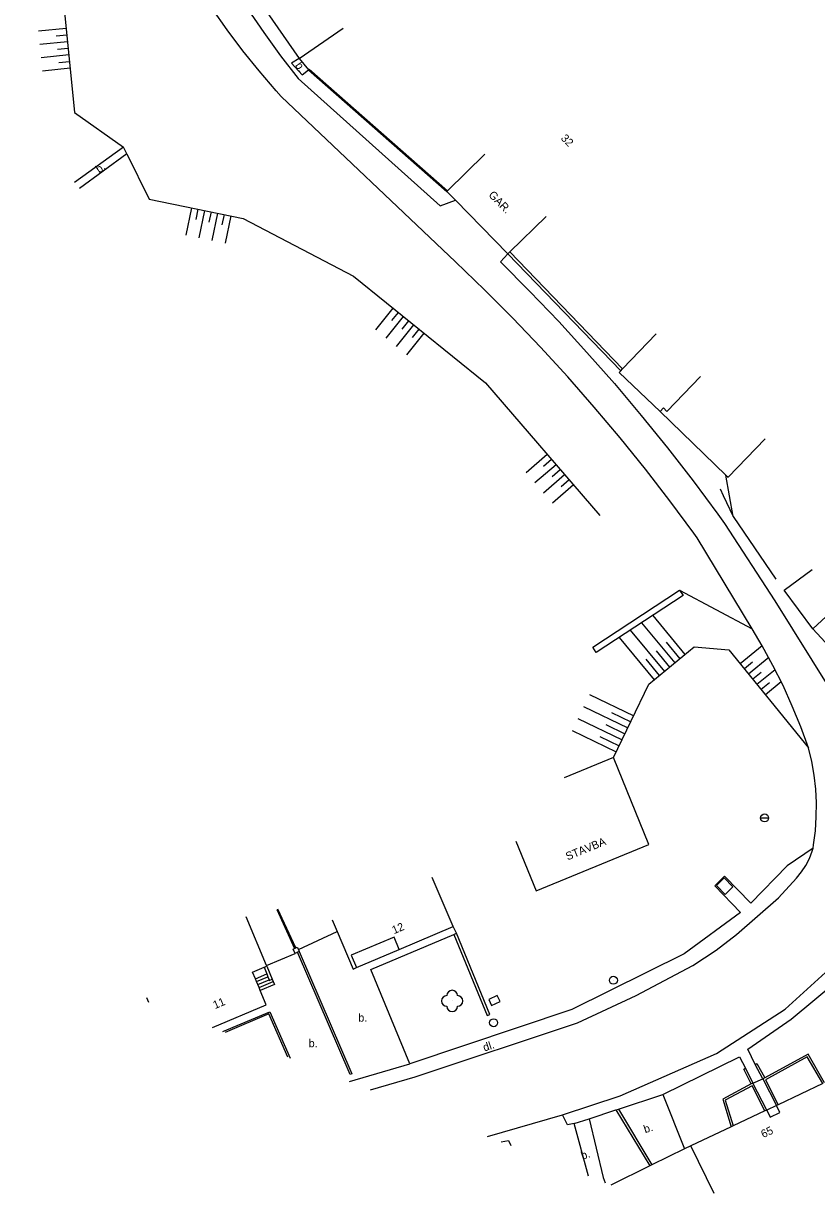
# Model space of a CAD drawing. Extents: x -582162 to -561283, y -1187583 to -1183539.
# Drawn here: x -571243.1 to -571168.8, y -1185115.7 to -1185006.1 of the extents above; entities that cross this region are included whole.
import ezdxf

# ---------------------------------------------------------------- set-up
doc = ezdxf.new("R2010")
doc.units = 0
for name, color, linetype in [('Vrstva 1', 7, 'Continuous'), ('Vrstva 10', 7, 'Continuous'), ('Vrstva 11', 7, 'Continuous'), ('Vrstva 12', 7, 'Continuous'), ('Vrstva 14', 7, 'Continuous'), ('Vrstva 4', 7, 'Continuous'), ('Vrstva 6', 7, 'Continuous'), ('Vrstva 9', 7, 'Continuous')]:
    doc.layers.add(name, color=color, linetype=linetype)

# ---------------------------------------------------------------- blocks, each defined once
blk = doc.blocks.new('1.079')
at = {"layer": 'Vrstva 1'}
for radius in [0.75, 0.001]:
    blk.add_circle((0, -0.001), radius, dxfattribs=at)
blk = doc.blocks.new('3.130')
at = {"layer": 'Vrstva 1'}
blk.add_circle((0, 0), 0.001, dxfattribs=at)
for centre, start, end in [((-1, 0), 90, 270), ((0, 1), 0, 180), ((1, 0), 270, 90), ((0, -1), 180, 360)]:
    blk.add_arc(centre, 1, start, end, dxfattribs=at)
blk = doc.blocks.new('8.110')
at = {"layer": 'Vrstva 1'}
blk.add_line((-0.75, 0), (0.75, 0), dxfattribs=at)
blk.add_circle((0, 0), 0.75, dxfattribs=at)

msp = doc.modelspace()

# ---------------------------------------------------------------- linework, layer by layer
at = {"layer": 'Vrstva 10'}
for points in [[(-571225.05, -1185000), (-571224.95, -1185000.17), (-571223.56, -1185002.47), (-571222.11, -1185004.74), (-571220.59, -1185006.96), (-571219.01, -1185009.13), (-571217.36, -1185011.26), (-571204.05, -1185023.2), (-571202.64, -1185022.67)], [(-571169.13, -1185083.37), (-571169.08, -1185083.05), (-571168.91, -1185081.76), (-571168.82, -1185080.45), (-571168.81, -1185079.14), (-571168.88, -1185077.84), (-571169.03, -1185076.54), (-571169.25, -1185075.25), (-571169.56, -1185073.98), (-571170.28, -1185072), (-571171.07, -1185070.06), (-571171.94, -1185068.14), (-571172.88, -1185066.26), (-571173.88, -1185064.42), (-571174.84, -1185062.81), (-571179.97, -1185054.3), (-571180.29, -1185053.86), (-571182.53, -1185050.83), (-571184.83, -1185047.85), (-571187.19, -1185044.92), (-571189.62, -1185042.04), (-571192.11, -1185039.21), (-571194.65, -1185036.44), (-571197.26, -1185033.72), (-571199.92, -1185031.06), (-571202.64, -1185028.45), (-571218.96, -1185012.93), (-571219.43, -1185012.41), (-571221.02, -1185010.55), (-571222.55, -1185008.65), (-571224.01, -1185006.7), (-571225.41, -1185004.7)], [(-571217.27, -1185009.38), (-571217.98, -1185009.81), (-571216.99, -1185010.91), (-571216.4, -1185010.46)], [(-571233.42, -1185018.31), (-571233.73, -1185017.68), (-571238.31, -1185021.01)], [(-571197.71, -1185027.68), (-571198.4, -1185028.45), (-571195.65, -1185031.22), (-571192.95, -1185034.04), (-571190.31, -1185036.92), (-571187.74, -1185039.85), (-571185.22, -1185042.84), (-571182.76, -1185045.87), (-571180.37, -1185048.96), (-571178.04, -1185052.09), (-571177.43, -1185052.94), (-571172.7, -1185060.19), (-571167.59, -1185068.4), (-571166.74, -1185069.76), (-571165.82, -1185071.07), (-571164.83, -1185072.34), (-571164.32, -1185072.95)], [(-571210.6, -1185106.03), (-571206.4, -1185104.8), (-571191.2, -1185099.74), (-571185.7, -1185097.19), (-571180.39, -1185094.36), (-571178.19, -1185092.94), (-571176.31, -1185091.46), (-571172.37, -1185088.02), (-571170.67, -1185086.17), (-571170.2, -1185085.6), (-571169.8, -1185084.99), (-571169.47, -1185084.33), (-571169.21, -1185083.64), (-571169.13, -1185083.37)], [(-571169.13, -1185083.37), (-571171.55, -1185085.04), (-571174.95, -1185088.52), (-571177.41, -1185085.99), (-571178.34, -1185086.9), (-571175.91, -1185089.39), (-571181.19, -1185093.29), (-571191.72, -1185098.5), (-571206.89, -1185103.57)], [(-571192.61, -1185108.36), (-571187.21, -1185106.57), (-571178.16, -1185102.62), (-571171.74, -1185098.47), (-571161.08, -1185088.79), (-571160.39, -1185088.05), (-571159.76, -1185087.27), (-571159.19, -1185086.43), (-571158.69, -1185085.55), (-571158.44, -1185085.04)], [(-571178.16, -1185086.86), (-571177.35, -1185087.7), (-571176.63, -1185087.01), (-571177.44, -1185086.16), (-571178.16, -1185086.86)], [(-571202.52, -1185091.35), (-571202.85, -1185090.71)], [(-571202.77, -1185091.46), (-571202.52, -1185091.35)], [(-571206.89, -1185103.57), (-571210.55, -1185094.74), (-571202.77, -1185091.46)], [(-571217.65, -1185093.23), (-571217.84, -1185092.83), (-571217.7, -1185092.76)], [(-571217.7, -1185092.76), (-571217.6, -1185092.72)], [(-571217.42, -1185093.13), (-571217.65, -1185093.23)], [(-571217.6, -1185092.72), (-571217.46, -1185092.65), (-571217.35, -1185092.88)], [(-571217.27, -1185093.06), (-571217.42, -1185093.13)], [(-571217.35, -1185092.88), (-571217.27, -1185093.06)], [(-571220.56, -1185094.53), (-571220.31, -1185095.16)], [(-571220.29, -1185094.42), (-571219.79, -1185095.65)], [(-571221.38, -1185095.61), (-571220.31, -1185095.16)], [(-571221.27, -1185095.88), (-571220.2, -1185095.44)], [(-571221.15, -1185096.16), (-571220.09, -1185095.71)], [(-571220.31, -1185095.16), (-571220.2, -1185095.44)], [(-571220.2, -1185095.44), (-571220.09, -1185095.71)], [(-571220.09, -1185095.71), (-571220.07, -1185095.76), (-571219.79, -1185095.65)], [(-571219.79, -1185095.65), (-571219.7, -1185095.88)], [(-571174.54, -1185103.65), (-571175.25, -1185102.21), (-571171.18, -1185099.41), (-571166.74, -1185095.72)], [(-571221.03, -1185096.44), (-571219.7, -1185095.88)], [(-571219.7, -1185095.88), (-571219.59, -1185096.16), (-571220.92, -1185096.71)], [(-571199.51, -1185097.56), (-571199.24, -1185098.12), (-571198.44, -1185097.73), (-571198.72, -1185097.17), (-571199.51, -1185097.56)], [(-571183.2, -1185106.44), (-571176.02, -1185102.94), (-571175.46, -1185104)], [(-571212.57, -1185105.25), (-571206.89, -1185103.57)], [(-571174.76, -1185105.39), (-571173.82, -1185104.99)], [(-571187.37, -1185107.83), (-571183.2, -1185106.44)], [(-571183.2, -1185106.44), (-571181.18, -1185111.55)], [(-571187.59, -1185107.9), (-571187.37, -1185107.83)], [(-571199.62, -1185110.38), (-571192.61, -1185108.36)], [(-571191.51, -1185109.18), (-571192.14, -1185109.31), (-571192.61, -1185108.36)], [(-571191.51, -1185109.18), (-571190.09, -1185108.72)], [(-571190.09, -1185108.72), (-571187.59, -1185107.9)], [(-571190.09, -1185108.72), (-571188.78, -1185114.24), (-571188.59, -1185114.74)], [(-571190.17, -1185114.11), (-571191.51, -1185109.18)]]:
    msp.add_lwpolyline(points, dxfattribs=at)
at = {"layer": 'Vrstva 12'}
for points in [[(-571241.71, -1185006.8), (-571239.11, -1185006.54)], [(-571241.58, -1185008.04), (-571238.99, -1185007.78)], [(-571240.04, -1185007.26), (-571239.05, -1185007.16)], [(-571241.45, -1185009.29), (-571238.86, -1185009.02)], [(-571239.92, -1185008.5), (-571238.93, -1185008.4)], [(-571239.79, -1185009.75), (-571238.8, -1185009.65)], [(-571241.33, -1185010.53), (-571238.74, -1185010.27)], [(-571227.86, -1185025.93), (-571227.34, -1185023.38)], [(-571226.93, -1185024.48), (-571226.73, -1185023.5)], [(-571226.64, -1185026.18), (-571226.11, -1185023.63)], [(-571225.7, -1185024.73), (-571225.5, -1185023.75)], [(-571225.41, -1185026.43), (-571224.89, -1185023.88)], [(-571224.48, -1185024.98), (-571224.28, -1185024)], [(-571224.19, -1185026.68), (-571223.66, -1185024.13)], [(-571210.1, -1185034.8), (-571208.46, -1185032.77)], [(-571208.6, -1185033.94), (-571207.98, -1185033.17)], [(-571209.13, -1185035.59), (-571207.49, -1185033.56)], [(-571208.16, -1185036.37), (-571206.52, -1185034.35)], [(-571207.63, -1185034.73), (-571207, -1185033.95)], [(-571207.18, -1185037.16), (-571205.55, -1185035.13)], [(-571206.66, -1185035.51), (-571206.03, -1185034.74)], [(-571196, -1185048.17), (-571194.03, -1185046.47)], [(-571195.19, -1185049.12), (-571193.21, -1185047.42)], [(-571194.38, -1185047.59), (-571193.62, -1185046.94)], [(-571194.37, -1185050.07), (-571192.4, -1185048.36)], [(-571193.56, -1185048.54), (-571192.81, -1185047.89)], [(-571193.55, -1185051.01), (-571191.58, -1185049.31)], [(-571192.74, -1185049.49), (-571191.99, -1185048.84)], [(-571184.15, -1185061.57), (-571181.13, -1185065.22)], [(-571185.2, -1185062.26), (-571182.09, -1185066.02)], [(-571187.3, -1185063.64), (-571184.01, -1185067.61)], [(-571186.25, -1185062.95), (-571183.05, -1185066.82)], [(-571183.84, -1185064.88), (-571182.57, -1185066.42)], [(-571182.88, -1185064.08), (-571181.61, -1185065.62)], [(-571173.88, -1185064.41), (-571175.96, -1185066.09)], [(-571184.8, -1185065.68), (-571183.53, -1185067.21)], [(-571174.79, -1185065.95), (-571175.56, -1185066.58)], [(-571173.27, -1185065.52), (-571175.17, -1185067.07)], [(-571174, -1185066.92), (-571174.78, -1185067.55)], [(-571172.67, -1185066.65), (-571174.38, -1185068.04)], [(-571173.22, -1185067.89), (-571173.99, -1185068.52)], [(-571172.1, -1185067.8), (-571173.59, -1185069.01)], [(-571190.08, -1185068.96), (-571185.93, -1185070.97)], [(-571190.62, -1185070.09), (-571186.47, -1185072.09)], [(-571191.16, -1185071.22), (-571187.02, -1185073.22)], [(-571188, -1185070.66), (-571186.2, -1185071.53)], [(-571191.71, -1185072.34), (-571187.56, -1185074.34)], [(-571188.54, -1185071.79), (-571186.75, -1185072.66)], [(-571189.09, -1185072.91), (-571187.29, -1185073.78)]]:
    msp.add_lwpolyline(points, dxfattribs=at)
at = {"layer": 'Vrstva 4'}
for points in [[(-571223.78, -1185000), (-571217.27, -1185009.38)], [(-571217.27, -1185009.38), (-571213.16, -1185006.53)], [(-571233.42, -1185018.31), (-571237.87, -1185021.55)], [(-571199.88, -1185018.35), (-571203.37, -1185021.79)], [(-571203.37, -1185021.79), (-571203.44, -1185021.86)], [(-571203.44, -1185021.86), (-571202.64, -1185022.67)], [(-571202.64, -1185022.67), (-571197.71, -1185027.68)], [(-571197.53, -1185027.51), (-571194.14, -1185024.18)], [(-571197.71, -1185027.68), (-571197.53, -1185027.51)], [(-571179.67, -1185039.17), (-571182.83, -1185042.45), (-571183.15, -1185042.13), (-571183.46, -1185042.46)], [(-571183.46, -1185042.46), (-571177.29, -1185048.41)], [(-571177.29, -1185048.41), (-571177.07, -1185048.62), (-571173.6, -1185045.02)], [(-571169.14, -1185062.81), (-571171.83, -1185059.19), (-571169.21, -1185057.25)], [(-571166.66, -1185060.52), (-571169.14, -1185062.81)], [(-571169.14, -1185062.81), (-571165.26, -1185067.01), (-571160.68, -1185061.84)], [(-571196.96, -1185082.73), (-571195.06, -1185087.36), (-571184.51, -1185083.03), (-571187.82, -1185074.88), (-571192.46, -1185076.77)], [(-571202.85, -1185090.71), (-571204.81, -1185086.11)], [(-571220.32, -1185094.36), (-571222.23, -1185089.81)], [(-571214.17, -1185090.1), (-571213.71, -1185091.19)], [(-571213.71, -1185091.19), (-571212.22, -1185094.7), (-571211.9, -1185094.56)], [(-571207.89, -1185092.86), (-571202.85, -1185090.71)], [(-571207.89, -1185092.86), (-571208.38, -1185091.71), (-571212.39, -1185093.41), (-571211.9, -1185094.56)], [(-571211.9, -1185094.56), (-571207.89, -1185092.86)], [(-571221.38, -1185095.61), (-571221.64, -1185094.99), (-571220.56, -1185094.53)], [(-571220.56, -1185094.53), (-571220.29, -1185094.42)], [(-571220.29, -1185094.42), (-571220.32, -1185094.36)], [(-571221.27, -1185095.88), (-571221.38, -1185095.61)], [(-571225.39, -1185100.18), (-571220.35, -1185098.06), (-571220.92, -1185096.71)], [(-571221.15, -1185096.16), (-571221.27, -1185095.88)], [(-571221.03, -1185096.44), (-571221.15, -1185096.16)], [(-571220.92, -1185096.71), (-571221.03, -1185096.44)], [(-571231.58, -1185097.36), (-571231.39, -1185097.8)], [(-571168.2, -1185105.43), (-571172.4, -1185107.41)], [(-571172.55, -1185107.48), (-571173.47, -1185107.91)], [(-571173.47, -1185107.91), (-571173.15, -1185108.58), (-571172.23, -1185108.14), (-571172.55, -1185107.48)], [(-571172.4, -1185107.41), (-571172.55, -1185107.48)], [(-571173.64, -1185107.99), (-571176.62, -1185109.39)], [(-571173.47, -1185107.91), (-571173.64, -1185107.99)], [(-571176.8, -1185109.48), (-571180.59, -1185111.26)], [(-571176.62, -1185109.39), (-571176.8, -1185109.48)], [(-571181.18, -1185111.55), (-571184.22, -1185113.05)], [(-571180.59, -1185111.26), (-571181.18, -1185111.55)], [(-571178.38, -1185115.74), (-571180.59, -1185111.26)], [(-571184.42, -1185113.15), (-571188.06, -1185114.95)], [(-571184.22, -1185113.05), (-571184.42, -1185113.15)]]:
    msp.add_lwpolyline(points, dxfattribs=at)
at = {"layer": 'Vrstva 9'}
for points in [[(-571243.11, -1185000), (-571241.23, -1185001.24), (-571239.33, -1185004.41), (-571238.32, -1185014.43), (-571233.73, -1185017.68)], [(-571217.27, -1185009.38), (-571216.4, -1185010.46)], [(-571216.4, -1185010.46), (-571216.33, -1185010.38), (-571203.37, -1185021.79)], [(-571216.4, -1185010.46), (-571203.44, -1185021.86)], [(-571233.42, -1185018.31), (-571231.32, -1185022.56), (-571222.52, -1185024.37), (-571212.18, -1185029.77), (-571199.82, -1185039.76), (-571189.09, -1185052.2)], [(-571187.14, -1185038.65), (-571197.71, -1185027.68)], [(-571186.97, -1185038.47), (-571197.53, -1185027.51)], [(-571186.97, -1185038.47), (-571183.82, -1185035.19)], [(-571183.46, -1185042.46), (-571187.28, -1185038.8), (-571187.14, -1185038.65)], [(-571187.14, -1185038.65), (-571186.97, -1185038.47)], [(-571176.6, -1185052.3), (-571177.29, -1185048.41)], [(-571177.83, -1185049.69), (-571177.56, -1185050.32), (-571176.6, -1185052.3)], [(-571176.6, -1185052.3), (-571172.61, -1185058.16)], [(-571189.77, -1185064.55), (-571181.63, -1185059.2), (-571181.3, -1185059.7), (-571189.44, -1185065.05), (-571189.77, -1185064.55)], [(-571181.63, -1185059.2), (-571174.84, -1185062.81)], [(-571187.82, -1185074.88), (-571184.51, -1185068.02), (-571180.27, -1185064.51), (-571177.02, -1185064.79), (-571169.56, -1185073.98)], [(-571219.38, -1185089.13), (-571217.7, -1185092.76)], [(-571217.6, -1185092.72), (-571219.28, -1185089.08)], [(-571217.35, -1185092.88), (-571213.71, -1185091.19)], [(-571202.77, -1185091.46), (-571199.65, -1185099.06), (-571199.4, -1185098.96), (-571202.52, -1185091.35)], [(-571220.32, -1185094.36), (-571217.65, -1185093.23)], [(-571217.27, -1185093.06), (-571212.34, -1185104.52), (-571212.49, -1185104.59), (-571217.42, -1185093.13)], [(-571224.42, -1185100.56), (-571220.03, -1185098.71), (-571218.13, -1185103.05)], [(-571218.34, -1185102.97), (-571220.11, -1185098.91), (-571224.21, -1185100.65)], [(-571168.04, -1185105.36), (-571169.6, -1185102.69), (-571173.66, -1185104.9)], [(-571168.2, -1185105.43), (-571169.67, -1185102.93), (-571173.58, -1185105.07), (-571172.4, -1185107.41)], [(-571174.92, -1185105.47), (-571175.62, -1185104.08), (-571175.46, -1185104)], [(-571175.46, -1185104), (-571174.76, -1185105.39)], [(-571174.54, -1185103.65), (-571174.38, -1185103.56), (-571173.66, -1185104.9)], [(-571173.82, -1185104.99), (-571174.54, -1185103.65)], [(-571174.92, -1185105.47), (-571177.57, -1185106.9), (-571176.8, -1185109.48)], [(-571173.64, -1185107.99), (-571174.84, -1185105.64), (-571177.35, -1185106.99), (-571176.62, -1185109.39)], [(-571174.76, -1185105.39), (-571174.92, -1185105.47)], [(-571173.47, -1185107.91), (-571174.76, -1185105.39)], [(-571173.66, -1185104.9), (-571173.82, -1185104.99)], [(-571173.82, -1185104.99), (-571172.55, -1185107.48)], [(-571187.37, -1185107.83), (-571184.22, -1185113.05)], [(-571187.59, -1185107.9), (-571184.42, -1185113.15)], [(-571198.34, -1185110.88), (-571197.65, -1185110.75), (-571197.43, -1185111.24)]]:
    msp.add_lwpolyline(points, dxfattribs=at)

# ---------------------------------------------------------------- block references
at = {"layer": 'Vrstva 1', "xscale": 0.5, "yscale": 0.5}
msp.add_blockref('1.079', (-571187.83, -1185095.75), dxfattribs=at)
at = {"layer": 'Vrstva 1', "xscale": 0.5, "yscale": 0.5, "rotation": 90}
msp.add_blockref('1.079', (-571199.06, -1185099.73), dxfattribs=at)
at = {"layer": 'Vrstva 11', "xscale": 0.5, "yscale": 0.5}
msp.add_blockref('3.130', (-571202.94, -1185097.69), dxfattribs=at)
at = {"layer": 'Vrstva 9', "xscale": 0.5, "yscale": 0.5}
msp.add_blockref('8.110', (-571173.67, -1185080.54), dxfattribs=at)

# ---------------------------------------------------------------- texts
at = {"layer": 'Vrstva 14'}
for s, rotation, p in [('b.', 304.774, (-571217.68, -1185010.03)), ('b.', 36.037, (-571236.01, -1185020.16)), ('GAR.', 314.559, (-571199.59, -1185022.23)), ('STAVBA', 22.319, (-571192.12, -1185084.53)), ('dl.', 18.469, (-571199.91, -1185102.43)), (' b.', 18.157, (-571185.12, -1185110.18)), (' b.', 18.157, (-571191, -1185112.66))]:
    msp.add_text(s, height=0.75, rotation=rotation, dxfattribs=at).set_placement(p)
for p in [(-571211.73, -1185099.63), (-571216.38, -1185102.02)]:
    msp.add_text('b.', height=0.75, dxfattribs=at).set_placement(p)
at = {"layer": 'Vrstva 6'}
for s, rotation, p in [('32', 314.559, (-571192.81, -1185016.91)), ('12', 23.04, (-571208.39, -1185091.44)), ('11', 22.809, (-571225.16, -1185098.46)), ('65', 25.185, (-571173.79, -1185110.55))]:
    msp.add_text(s, height=0.75, rotation=rotation, dxfattribs=at).set_placement(p)

doc.saveas('drawing.dxf')
